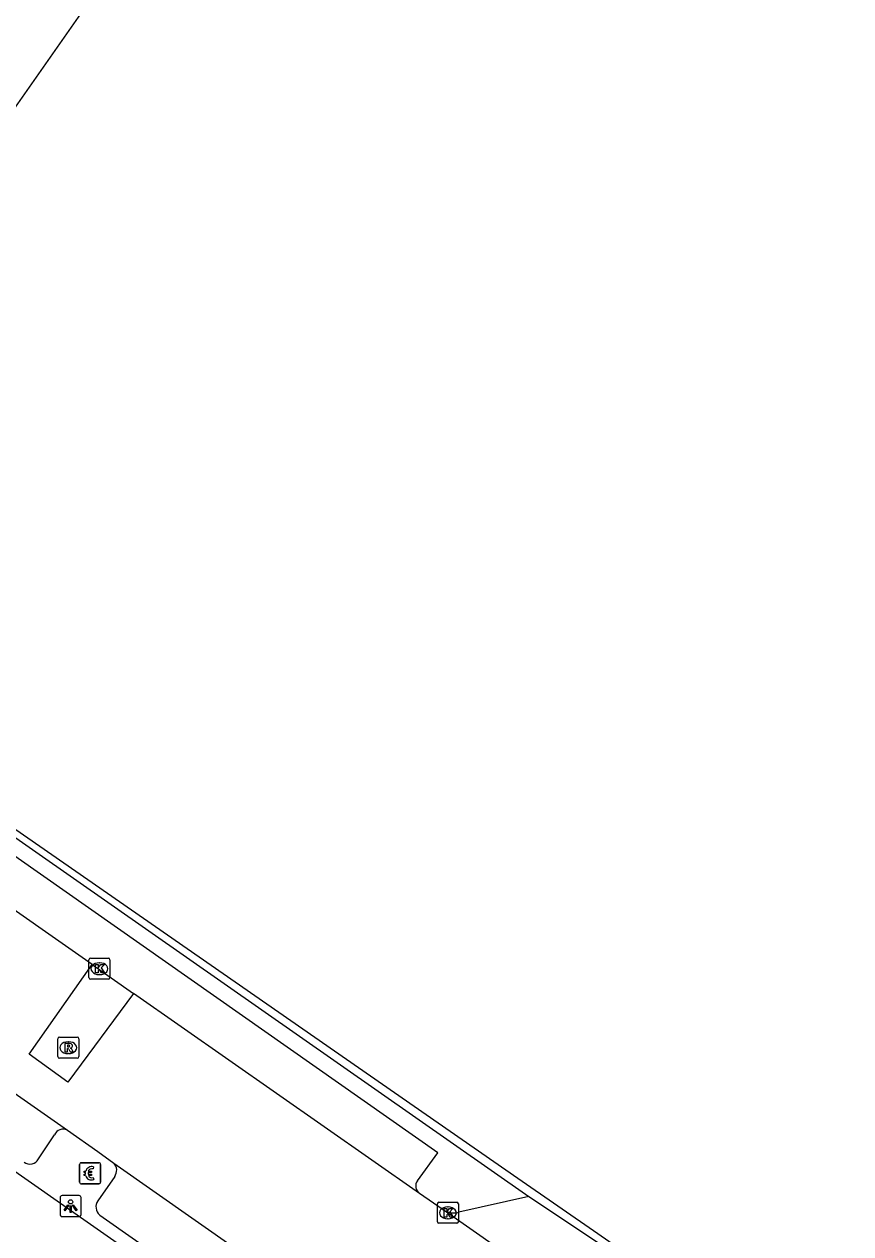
# Model space of a CAD drawing. Extents: x 155018 to 156648, y 383980 to 385733.
# Drawn here: x 155196.5 to 155235.9, y 384931.8 to 384989.3 of the extents above; entities that cross this region are included whole.
import ezdxf

# ---------------------------------------------------------------- set-up
doc = ezdxf.new("R2010")
doc.units = 0
for name, color, linetype in [('IMGEO_Betaalautomaat', 7, 'Continuous'), ('IMGEO_Kolk', 7, 'Continuous'), ('IMGEO_Lichtpunt', 7, 'Continuous'), ('IMGEO_Pand', 7, 'Continuous'), ('IMGEO_Rijbaan_lokaal_gesloten', 7, 'Continuous'), ('IMGEO_Rijbaan_lokaal_open', 7, 'Continuous'), ('IMGEO_Rioolput', 7, 'Continuous'), ('IMGEO_Voetpad_open', 7, 'Continuous')]:
    doc.layers.add(name, color=color, linetype=linetype)

msp = doc.modelspace()

# ---------------------------------------------------------------- linework, layer by layer
at = {"layer": 'IMGEO_Betaalautomaat'}
for p, q in [((155199.185, 384934.215), (155199.185, 384935.056)), ((155199.185, 384935.056), (155199.185, 384934.215)), ((155199.26, 384935.139), (155200.101, 384935.139)), ((155200.101, 384935.139), (155199.26, 384935.139)), ((155199.468, 384934.603), (155199.468, 384934.671)), ((155199.589, 384934.671), (155199.589, 384934.603)), ((155199.847, 384934.944), (155199.83, 384934.844)), ((155200.184, 384935.065), (155200.184, 384934.224)), ((155200.184, 384934.224), (155200.184, 384935.065)), ((155200.11, 384934.14), (155199.269, 384934.14)), ((155199.269, 384934.14), (155200.11, 384934.14)), ((155199.834, 384934.438), (155199.856, 384934.351))]:
    msp.add_line(p, q, dxfattribs=at)
for points in [[(155199.468, 384934.671), (155199.399, 384934.671), (155199.399, 384934.74), (155199.478, 384934.74)], [(155199.6, 384934.74), (155199.747, 384934.74), (155199.747, 384934.671), (155199.589, 384934.671)], [(155199.473, 384934.534), (155199.399, 384934.534), (155199.399, 384934.603), (155199.468, 384934.603)], [(155199.589, 384934.603), (155199.747, 384934.603), (155199.747, 384934.534), (155199.603, 384934.534)]]:
    msp.add_lwpolyline(points, dxfattribs=at)
for centre, radius, start, end in [((155199.263, 384935.062), 0.0779, 92.4484, 184.28452), ((155199.263, 384935.062), 0.0779, 92.4484, 184.28452), ((155199.761, 384934.664), 0.293, 73.01398, 165.01395), ((155199.767, 384934.677), 0.179, 69.32359, 159.56827), ((155200.107, 384935.062), 0.0779, 2.4484, 94.28452), ((155200.107, 384935.062), 0.0779, 2.4484, 94.28452), ((155199.263, 384934.218), 0.0779, 182.4484, 274.28452), ((155199.263, 384934.218), 0.0779, 182.4484, 274.28452), ((155199.734, 384934.589), 0.267, 191.80956, 297.03891), ((155199.767, 384934.604), 0.179, 202.76249, 291.86925), ((155200.107, 384934.218), 0.0779, 272.4484, 4.28452), ((155200.107, 384934.218), 0.0779, 272.4484, 4.28452)]:
    msp.add_arc(centre, radius, start, end, dxfattribs=at)
at = {"layer": 'IMGEO_Kolk'}
for p, q in [((155199.627, 384943.951), (155199.627, 384944.803)), ((155199.702, 384944.877), (155200.554, 384944.877)), ((155200.115, 384944.657), (155200.14, 384944.657)), ((155200.628, 384944.803), (155200.628, 384943.951)), ((155200.554, 384943.877), (155199.702, 384943.877)), ((155200.138, 384944.097), (155200.113, 384944.097)), ((155216.217, 384932.333), (155216.217, 384933.185)), ((155216.292, 384933.259), (155217.144, 384933.259)), ((155216.705, 384933.039), (155216.73, 384933.039)), ((155217.218, 384933.185), (155217.218, 384932.333)), ((155216.728, 384932.479), (155216.703, 384932.479)), ((155217.144, 384932.259), (155216.292, 384932.259))]:
    msp.add_line(p, q, dxfattribs=at)
for points in [[(155199.627, 384943.951), (155199.627, 384944.803)], [(155199.702, 384944.877), (155200.554, 384944.877)], [(155199.948, 384944.577), (155200.071, 384944.577), (155200.071, 384944.426), (155200.201, 384944.577), (155200.365, 384944.577), (155200.219, 384944.426), (155200.372, 384944.177), (155200.22, 384944.177), (155200.135, 384944.341), (155200.071, 384944.274), (155200.071, 384944.177), (155199.948, 384944.177), (155199.948, 384944.577)], [(155200.628, 384944.803), (155200.628, 384943.951)], [(155200.554, 384943.877), (155199.702, 384943.877)], [(155216.217, 384932.333), (155216.217, 384933.185)], [(155216.292, 384933.259), (155217.144, 384933.259)], [(155216.538, 384932.959), (155216.661, 384932.959), (155216.661, 384932.808), (155216.791, 384932.959), (155216.955, 384932.959), (155216.809, 384932.808), (155216.962, 384932.559), (155216.81, 384932.559), (155216.725, 384932.723), (155216.661, 384932.656), (155216.661, 384932.559), (155216.538, 384932.559), (155216.538, 384932.959)], [(155217.218, 384933.185), (155217.218, 384932.333)], [(155217.144, 384932.259), (155216.292, 384932.259)]]:
    msp.add_lwpolyline(points, dxfattribs=at)
for centre, start, end in [((155199.704, 384944.801), 91.55205, 178.44795), ((155199.704, 384944.801), 91.55205, 178.44795), ((155200.552, 384944.801), 1.55205, 88.44795), ((155200.552, 384944.801), 1.55205, 88.44795), ((155199.704, 384943.953), 181.55205, 268.44795), ((155199.704, 384943.953), 181.55205, 268.44795), ((155200.552, 384943.953), 271.55205, 358.44795), ((155200.552, 384943.953), 271.55205, 358.44795), ((155216.294, 384933.183), 91.55205, 178.44795), ((155216.294, 384933.183), 91.55205, 178.44795), ((155217.142, 384933.183), 1.55205, 88.44795), ((155217.142, 384933.183), 1.55205, 88.44795), ((155216.294, 384932.335), 181.55205, 268.44795), ((155216.294, 384932.335), 181.55205, 268.44795), ((155217.142, 384932.335), 271.55205, 358.44795), ((155217.142, 384932.335), 271.55205, 358.44795)]:
    msp.add_arc(centre, 0.0765, start, end, dxfattribs=at)
for centre, major_axis, ratio, start_param, end_param in [((155200.114, 384944.377), (-0.387, 0.002), 0.722429, 4.712389, 7.853982), ((155200.139, 384944.377), (-0.39, 0.002), 0.717154, 1.570796, 4.712389), ((155216.704, 384932.759), (-0.387, 0.002), 0.722429, 4.712389, 7.853982), ((155216.729, 384932.759), (-0.39, 0.002), 0.717154, 1.570796, 4.712389)]:
    msp.add_ellipse(centre, major_axis=major_axis, ratio=ratio, start_param=start_param, end_param=end_param, dxfattribs=at)
at = {"layer": 'IMGEO_Lichtpunt'}
for p, q in [((155198.257, 384933.482), (155198.257, 384932.675)), ((155198.257, 384933.482), (155198.257, 384932.675)), ((155199.159, 384933.577), (155198.351, 384933.577)), ((155199.159, 384933.577), (155198.351, 384933.577)), ((155199.253, 384932.675), (155199.253, 384933.482)), ((155199.253, 384932.675), (155199.253, 384933.482)), ((155198.351, 384932.581), (155199.159, 384932.581)), ((155198.351, 384932.581), (155199.159, 384932.581))]:
    msp.add_line(p, q, dxfattribs=at)
for points in [[(155198.631, 384933.146), (155198.67, 384933.118), (155198.482, 384932.856), (155198.444, 384932.883), (155198.631, 384933.146)], [(155198.733, 384933.098), (155198.78, 384933.098), (155198.78, 384932.776), (155198.733, 384932.776), (155198.733, 384933.098)], [(155198.843, 384933.118), (155198.881, 384933.145), (155199.068, 384932.883), (155199.029, 384932.855), (155198.843, 384933.118)]]:
    msp.add_lwpolyline(points, dxfattribs=at)
msp.add_circle((155198.756, 384933.28), 0.0994, dxfattribs=at)
for centre, start, end in [((155198.351, 384933.482), 90, 180), ((155198.351, 384933.482), 90, 180), ((155199.159, 384933.482), 0, 90), ((155199.159, 384933.482), 0, 90), ((155198.351, 384932.675), 180, 270), ((155198.351, 384932.675), 180, 270), ((155199.159, 384932.675), 270, 0), ((155199.159, 384932.675), 270, 360)]:
    msp.add_arc(centre, 0.0946, start, end, dxfattribs=at)
at = {"layer": 'IMGEO_Pand'}
msp.add_lwpolyline([(155155.032, 385031.909), (155138.546, 385008.43), (155150.587, 385000), (155163.454, 384990.991), (155169.751, 385000), (155172.658, 385004.159), (155178.609, 385000), (155180.482, 384998.691), (155171.241, 384985.516), (155188.007, 384973.803), (155206.355, 385000), (155219.209, 385018.36), (155202.837, 385029.825)], dxfattribs=at)
at = {"layer": 'IMGEO_Rijbaan_lokaal_gesloten'}
for points in [[(155124.695, 384988.43), (155198.603, 384936.694)], [(155199.781, 384944.58), (155188.751, 384952.292)], [(155201.754, 384943.201), (155198.627, 384938.971), (155196.792, 384940.312), (155199.781, 384944.58)], [(155215.364, 384933.685), (155201.754, 384943.201)], [(155198.603, 384936.694), (155200.056, 384935.669), (155200.809, 384935.124)], [(155200.809, 384935.124), (155218.313, 384922.864)], [(155216.496, 384932.904), (155215.364, 384933.685)], [(155224.169, 384927.527), (155216.496, 384932.904)]]:
    msp.add_lwpolyline(points, dxfattribs=at)
at = {"layer": 'IMGEO_Rijbaan_lokaal_open'}
for points in [[(155247.243, 384915.217), (155232.066, 384925.988), (155227.994, 384928.878), (155223.854, 384931.752), (155220.046, 384934.396), (155190.84, 384954.671), (155188.926, 384956.009), (155183.117, 384960.07), (155179.962, 384962.275), (155172.387, 384967.57), (155170.211, 384969.308), (155168.502, 384970.505), (155163.313, 384974.139), (155155.317, 384979.582), (155155.096, 384979.41)], [(155186.169, 384957.572), (155220.565, 384933.534)], [(155199.781, 384944.58), (155201.754, 384943.201)], [(155220.565, 384933.534), (155217.232, 384932.783)], [(155220.565, 384933.534), (155223.976, 384931.26)]]:
    msp.add_lwpolyline(points, dxfattribs=at)
msp.add_arc((155217, 384933.671), 0.918, 236.69514, 284.63279, dxfattribs=at)
at = {"layer": 'IMGEO_Rioolput'}
for p, q in [((155198.147, 384940.191), (155198.147, 384941.043)), ((155198.222, 384941.117), (155199.074, 384941.117)), ((155199.148, 384941.043), (155199.148, 384940.191)), ((155198.635, 384940.897), (155198.66, 384940.897)), ((155199.074, 384940.117), (155198.222, 384940.117)), ((155198.658, 384940.337), (155198.633, 384940.337))]:
    msp.add_line(p, q, dxfattribs=at)
for points in [[(155198.147, 384940.191), (155198.147, 384941.043)], [(155198.222, 384941.117), (155199.074, 384941.117)], [(155199.148, 384941.043), (155199.148, 384940.191)], [(155198.736, 384940.815), (155198.484, 384940.817), (155198.484, 384940.417)], [(155198.484, 384940.417), (155198.608, 384940.417), (155198.608, 384940.579), (155198.619, 384940.579)], [(155198.662, 384940.736), (155198.608, 384940.736), (155198.608, 384940.655)], [(155198.608, 384940.655), (155198.66, 384940.655)], [(155198.666, 384940.55), (155198.737, 384940.417), (155198.877, 384940.417), (155198.812, 384940.543)], [(155199.074, 384940.117), (155198.222, 384940.117)]]:
    msp.add_lwpolyline(points, dxfattribs=at)
for centre, radius, start, end in [((155198.224, 384941.041), 0.0765, 91.55205, 178.44795), ((155198.224, 384941.041), 0.0765, 91.55205, 178.44795), ((155199.072, 384941.041), 0.0765, 1.55205, 88.44795), ((155199.072, 384941.041), 0.0765, 1.55205, 88.44795), ((155198.618, 384940.526), 0.0533, 26.02933, 88.69889), ((155198.644, 384940.844), 0.19, 274.7715, 282.96867), ((155198.668, 384940.64), 0.0964, 77.00612, 93.18647), ((155198.682, 384940.697), 0.0378, 276.66336, 79.67722), ((155198.735, 384940.705), 0.109, 350.36119, 89.41601), ((155198.733, 384940.705), 0.112, 277.58423, 350.98172), ((155198.717, 384940.49), 0.108, 29.51342, 73.79051), ((155198.224, 384940.193), 0.0765, 181.55205, 268.44795), ((155198.224, 384940.193), 0.0765, 181.55205, 268.44795), ((155199.072, 384940.193), 0.0765, 271.55205, 358.44795), ((155199.072, 384940.193), 0.0765, 271.55205, 358.44795)]:
    msp.add_arc(centre, radius, start, end, dxfattribs=at)
for centre, major_axis, ratio, start_param, end_param in [((155198.634, 384940.617), (-0.387, 0.002), 0.722429, 4.712389, 7.853982), ((155198.659, 384940.617), (-0.39, 0.002), 0.717154, 1.570796, 4.712389)]:
    msp.add_ellipse(centre, major_axis=major_axis, ratio=ratio, start_param=start_param, end_param=end_param, dxfattribs=at)
at = {"layer": 'IMGEO_Voetpad_open'}
for points in [[(155216.589, 384920.387), (155102.876, 385000), (155101.196, 385001.176)], [(155215.271, 384934.284), (155216.232, 384935.608), (155190.301, 384953.787), (155189.337, 384952.394)], [(155197.228, 384935.322), (155197.985, 384936.476)], [(155200.856, 384934.486), (155200.06, 384933.335)], [(155200.145, 384932.653), (155216.5, 384921.189)]]:
    msp.add_lwpolyline(points, dxfattribs=at)
for centre, radius, start, end in [((155198.405, 384936.27), 0.468, 65.00703, 153.85364), ((155196.825, 384935.534), 0.456, 232.42874, 332.25445), ((155200.462, 384934.778), 0.49, 323.44958, 44.97689), ((155215.62, 384934.032), 0.431, 144.13221, 233.51821), ((155200.464, 384933.039), 0.501, 143.75848, 230.45019)]:
    msp.add_arc(centre, radius, start, end, dxfattribs=at)

doc.saveas('drawing.dxf')
